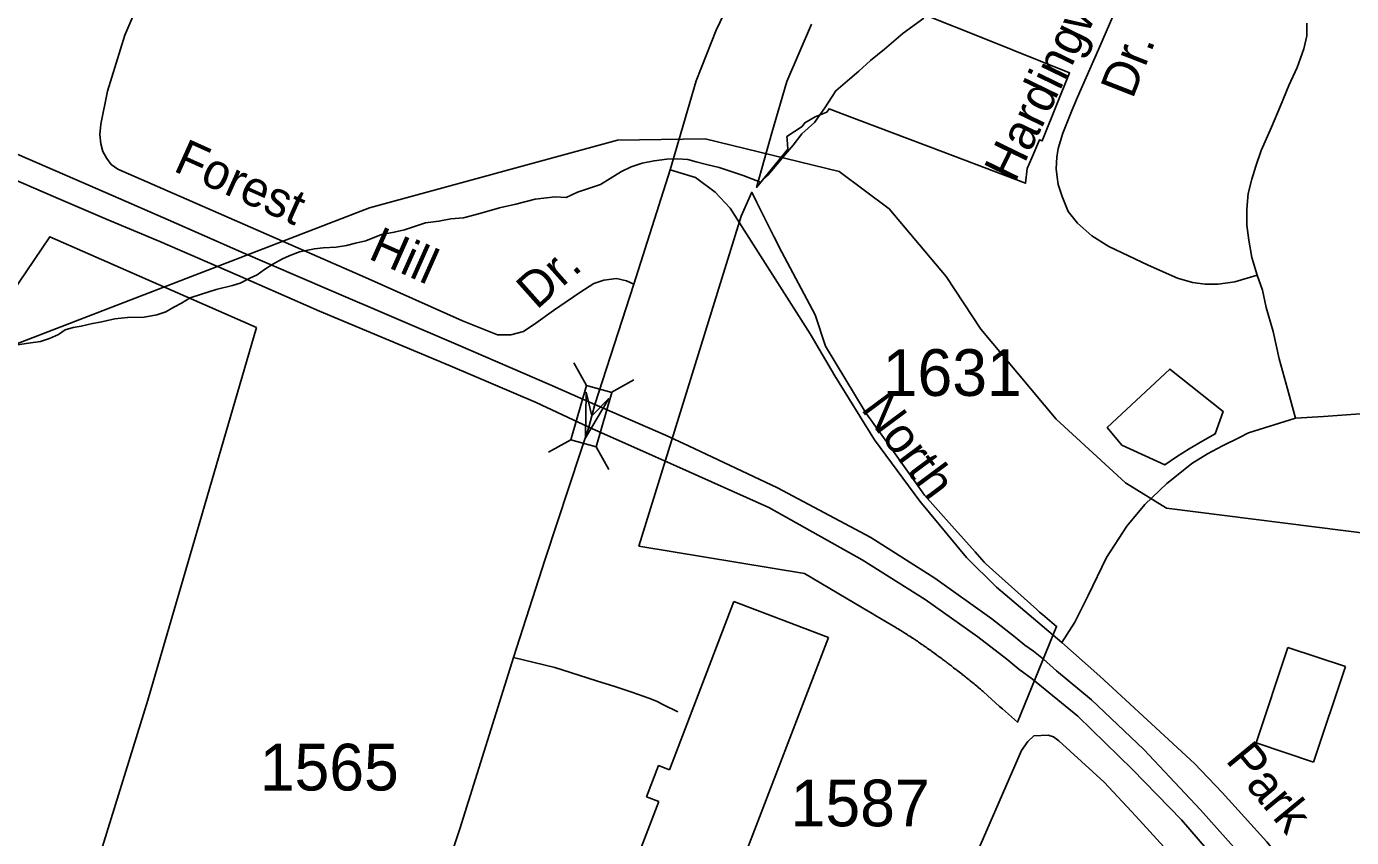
# Model space of a CAD drawing. Extents: x 2260773 to 2342389, y 552869 to 618546.
# Drawn here: x 2312438 to 2315983, y 596897 to 599066 of the extents above; entities that cross this region are included whole.
import ezdxf

# ---------------------------------------------------------------- set-up
doc = ezdxf.new("R2010")
doc.units = 0
for name, color, linetype in [('Exist Boundary Political City Limit New', 7, 'Continuous'), ('Exist Cultural Manufacturing Building Footprint', 7, 'Continuous'), ('Exist Hydrographic Misc Water Feature', 7, 'Continuous'), ('Exist Road Non-System Type 51', 7, 'Continuous'), ('Exist Road Non-System Type 51 Label', 7, 'Continuous'), ('Exist Road Primary US Divided Attributed', 7, 'Continuous'), ('Exist Road Primary US Service Attributed', 7, 'Continuous'), ('Exist Road Secondary Structure Standard Bridge Attributed CELL', 7, 'Continuous'), ('Exist Road Secondary Structure Standard Bridge CELL', 7, 'Continuous'), ('Exist Road Secondary Type 51 Attributed', 7, 'Continuous'), ('Exist Road Secondary Type 51 Label', 7, 'Continuous'), ('Exist Road Secondary Type 51 Number Label', 7, 'Continuous'), ('Exist Road Secondary Type 51 Undivided 4 Lane Attributed', 7, 'Continuous'), ('Map Preparation Boundary City Limit Buffer Line', 7, 'Continuous')]:
    doc.layers.add(name, color=color, linetype=linetype)

msp = doc.modelspace()

# ---------------------------------------------------------------- linework, layer by layer
at = {"layer": 'Exist Boundary Political City Limit New'}
for points in [[(2314838.5, 599098.4), (2315000, 599033.6), (2315228.5, 598941.8), (2315158.5, 598769.5), (2315155.2, 598760.2), (2315148, 598763.2), (2315127.5, 598714.8), (2315115.2, 598686.1), (2315110.8, 598646.9), (2315000, 598688.9), (2314889.8, 598730.8), (2314620, 598833), (2314585.2, 598846.2), (2314578.8, 598837.4), (2314548.2, 598824.6), (2314520, 598808.5), (2314513, 598799.1), (2314472.5, 598771.6), (2314473, 598763.9), (2314474.5, 598737.8), (2314391, 598635.8), (2314431.8, 598781.9), (2314472.5, 598919.2), (2314538.2, 599072.6)], [(2314349.5, 598559.1), (2314378.2, 598622.8), (2314391.8, 598595.8), (2314397.2, 598584.6), (2314437.5, 598504.5), (2314458.5, 598462.6), (2314548.2, 598295.2), (2314575.5, 598210.9), (2314681.8, 598035.6), (2314682.8, 598033.9), (2314697, 598013.9), (2314748.2, 597941.8), (2314812.5, 597851.6), (2314840.2, 597812.5), (2314913.5, 597730.7), (2314976, 597660.7), (2314987.5, 597647.6), (2315000, 597633.8), (2315005.2, 597627.8), (2315141, 597506.7), (2315148.2, 597500), (2315156.5, 597493.1), (2315194, 597461.6), (2315089, 597205.2), (2315048.8, 597241.5), (2315041.5, 597247.9), (2314998.2, 597286.8), (2314997.2, 597287.7), (2314995, 597289.7), (2314992.8, 597291.6), (2314990.5, 597293.4), (2314987, 597296.3), (2314984.2, 597298.6), (2314982, 597300.6), (2314979.2, 597302.8), (2314976.2, 597305.2)], [(2314976.2, 597305.2), (2314973.2, 597307.8), (2314969.8, 597310.5), (2314968.8, 597311.3), (2314966, 597313.7), (2314963, 597316.1), (2314959.8, 597318.9), (2314956.5, 597321.5), (2314953.2, 597323.9), (2314950.2, 597326.4), (2314947.8, 597328.2), (2314945.5, 597330.2), (2314942.5, 597332.6), (2314940, 597334.5), (2314937.5, 597336.4), (2314934.2, 597339.1), (2314933, 597340), (2314931.5, 597341.1), (2314930.8, 597341.8), (2314927.2, 597344.4), (2314925, 597346.2), (2314922, 597348.6), (2314918.5, 597351.1), (2314915.5, 597353.6), (2314912.5, 597355.9), (2314910, 597357.8), (2314907.5, 597359.6), (2314905.5, 597361.1), (2314904.8, 597361.8), (2314903.8, 597362.6), (2314901, 597364.5), (2314898.2, 597366.7), (2314896, 597368.4), (2314895, 597369.2), (2314894, 597369.9), (2314891.8, 597371.5), (2314889, 597373.5), (2314888.2, 597374.1), (2314887.5, 597374.7), (2314885, 597376.5), (2314884, 597377.2), (2314882.2, 597378.6), (2314881.2, 597379.4), (2314880, 597380.1), (2314878, 597381.6), (2314877.2, 597382.2), (2314876.5, 597382.8), (2314874.2, 597384.2), (2314873.2, 597385.1), (2314872.2, 597385.8), (2314869, 597388.2), (2314865.8, 597390.6), (2314862.5, 597392.9), (2314859.5, 597395.1), (2314857, 597397.1), (2314855.8, 597397.9), (2314854.8, 597398.7), (2314851.5, 597400.9), (2314848, 597403.4), (2314844.5, 597405.8), (2314841.5, 597408), (2314838.2, 597410.2), (2314835.8, 597412), (2314833.2, 597413.7), (2314830, 597415.9), (2314827, 597418.1), (2314824.2, 597419.9), (2314821.5, 597421.8), (2314818.5, 597423.9), (2314816, 597425.6), (2314813.2, 597427.2), (2314810.8, 597428.9), (2314808.2, 597430.6), (2314804.8, 597432.9), (2314801, 597435.3), (2314797.2, 597437.8), (2314794.8, 597439.3), (2314791, 597441.7), (2314787.8, 597443.9), (2314785, 597445.6), (2314782.2, 597447.2), (2314779.8, 597448.8), (2314777, 597450.5), (2314773.5, 597452.7), (2314769.8, 597454.9), (2314767.2, 597456.5), (2314764.5, 597458.2), (2314761.2, 597460.2), (2314757.8, 597462.2), (2314754.8, 597464.1), (2314753.5, 597464.9), (2314708, 597491.9), (2314704.8, 597493.9), (2314702, 597495.4), (2314694.2, 597500), (2314650.2, 597525.9), (2314631.2, 597537.1), (2314519, 597603.6), (2314076.2, 597676.6), (2314349.5, 598559.1)], [(2312145.5, 597980.4), (2312500, 598504), (2313053.2, 598260.7)], [(2313053.2, 598260.7), (2312762.2, 597264.4), (2312585.8, 596694.5), (2312856, 596628.6), (2312904, 596617.5), (2313157.2, 596560.2), (2313396.5, 596506), (2313371.5, 596309.5), (2313433.8, 596013.4), (2313102.8, 596002.7), (2312980.8, 595979.8), (2312813.8, 595998.7), (2313023, 596387.9), (2312777.8, 596442.3), (2312507.5, 596504.9), (2312265, 596558.9)], [(2315368.8, 597946.7), (2315329.5, 597993.5), (2315496.8, 598150.1), (2315639.2, 598036.8), (2315618, 597976.6), (2315584.8, 597958.4), (2315548.8, 597936.9), (2315515, 597915.2), (2315483.5, 597893.4), (2315368.8, 597946.7)]]:
    msp.add_lwpolyline(points, dxfattribs=at)
at = {"layer": 'Exist Cultural Manufacturing Building Footprint'}
for p, q in [((2314157.8, 597078.4), (2314330.7, 597528.7)), ((2314330.7, 597528.7), (2314583.4, 597431.7)), ((2314583.4, 597431.7), (2314335.1, 596785.1)), ((2315812.7, 597405.6), (2315727.7, 597150.3)), ((2315966.8, 597354.3), (2315812.7, 597405.6)), ((2315881.7, 597099), (2315966.8, 597354.3)), ((2315727.7, 597150.3), (2315881.7, 597099)), ((2314096.7, 597006), (2314128.8, 597089.5)), ((2314128.8, 597089.5), (2314157.8, 597078.4)), ((2313963.1, 596560.6), (2314129.3, 596993.4)), ((2314129.3, 596993.4), (2314096.7, 597006))]:
    msp.add_line(p, q, dxfattribs=at)
at = {"layer": 'Exist Hydrographic Misc Water Feature'}
for points in [[(2314838.9, 599088.8), (2314783.1, 599048.2), (2314733.7, 599005.7), (2314695.8, 598975.3), (2314664.4, 598946.8), (2314640.6, 598926.5), (2314602.9, 598894.4), (2314573.6, 598848.2), (2314545.9, 598809.8), (2314512.5, 598779.5), (2314488.7, 598749), (2314468.8, 598724.8), (2314445, 598696.8), (2314423.3, 598670.4), (2314409.3, 598658.3), (2314401.5, 598650.2)], [(2317861.2, 597021.1), (2317660.2, 597118), (2317276.2, 597240.2), (2316850.3, 597367.4), (2316356.3, 597564.1), (2316038.3, 597708.7), (2315488.3, 597778.3), (2315378.2, 597846.1), (2315193.2, 598015.8), (2314991.3, 598257.1), (2314898.2, 598397.7), (2314746.2, 598578.6), (2314612.1, 598678.2), (2314253.3, 598765.4), (2314019.1, 598762.5), (2313355.2, 598581.4), (2312061.1, 598082.8), (2311970.2, 598065.9)], [(2314401.5, 598650.2), (2314355.2, 598667.7), (2314325.5, 598677.5), (2314291.2, 598689.1), (2314257.2, 598696.7), (2314229.1, 598704.5), (2314207.1, 598710.3), (2314179.5, 598712), (2314151.4, 598711.4), (2314116.9, 598707.2), (2314085.3, 598701), (2314055.6, 598690.5), (2314029.4, 598678.3), (2313999.4, 598660), (2313973.8, 598643.6), (2313944.1, 598633.5), (2313912.1, 598622.9), (2313882.1, 598608.8), (2313852.2, 598610.4), (2313798.5, 598603.9), (2313746.6, 598591.4), (2313702.9, 598581), (2313650.6, 598566.2), (2313607, 598554.1), (2313572.9, 598551.5), (2313541.3, 598545.3), (2313505.3, 598540.6), (2313449.5, 598522.2), (2313421.8, 598515.9), (2313388, 598509.6), (2313346.1, 598493.2), (2313317.8, 598486.8), (2313293.8, 598480.3), (2313266.4, 598476), (2313231.9, 598473.8), (2313208.3, 598471.7), (2313168.2, 598463.2), (2313140.5, 598452.8), (2313122.6, 598444.5), (2313096.4, 598430.6), (2313074.9, 598416.4), (2313055.2, 598401.9), (2313035.5, 598393.5), (2313009.2, 598379.6), (2312989.1, 598373.4), (2312945.3, 598362.9), (2312905.9, 598350.2), (2312875.7, 598340.1), (2312852, 598325.8), (2312832.1, 598315.5), (2312810.1, 598303.4), (2312786.1, 598295.2), (2312752.3, 598288.9), (2312708.4, 598288.3), (2312674.2, 598284.1), (2312634.6, 598275.4), (2312614.7, 598271.5), (2312584.4, 598265.1), (2312562.8, 598260.7), (2312540.9, 598254.6), (2312522.9, 598242.4), (2312499.5, 598232.1), (2312475.1, 598224), (2312442.9, 598219.5), (2312413.4, 598215.1)]]:
    msp.add_lwpolyline(points, dxfattribs=at)
at = {"layer": 'Exist Road Non-System Type 51'}
for points in [[(2315376.4, 599167.9), (2315305.9, 599004.7), (2315250.2, 598877.4)], [(2315730.8, 598401.2), (2315716.7, 598448.6), (2315708.6, 598494.9), (2315702.6, 598535.2), (2315702.6, 598577.5), (2315706.6, 598619.8), (2315716.7, 598658.1), (2315726.8, 598692.4), (2315740.9, 598734.7), (2315769.1, 598797.2), (2315793.2, 598853.6), (2315815.4, 598908), (2315837.5, 598956.3), (2315855.6, 599006.7), (2315863.7, 599041), (2315863.7, 599075.2)], [(2315250.2, 598877.4), (2315235.4, 598843.5), (2315210.6, 598781.3), (2315198, 598740.1), (2315194.5, 598716.8), (2315192.7, 598685.4), (2315195.6, 598662.9)], [(2315195.6, 598662.9), (2315198, 598643.3), (2315209.2, 598611.8), (2315224.9, 598571.7), (2315249.5, 598540.2), (2315287.8, 598506), (2315334.1, 598477.8), (2315438.8, 598427.4), (2315517.3, 598393.1), (2315557.6, 598381.1), (2315591.8, 598377), (2315626.1, 598377), (2315670.4, 598383.1), (2315730.8, 598401.2)], [(2315730.8, 598401.2), (2315744.9, 598360.9), (2315755, 598314.6), (2315773.1, 598250.1), (2315789.2, 598177.5), (2315811.3, 598096.9), (2315833.5, 598018.4)], [(2314180.4, 597233.4), (2314142.5, 597252), (2314123.1, 597261.7), (2314102.9, 597269.7), (2314057.7, 597285.9), (2314009.3, 597302.1), (2313965.7, 597315), (2313915.6, 597331.1), (2313851, 597352.1), (2313741.1, 597378.3)]]:
    msp.add_lwpolyline(points, dxfattribs=at)
at = {"layer": 'Exist Road Non-System Type 51 Label'}
msp.add_lwpolyline([(2316055, 598033.5), (2315908, 598023.4), (2315833.5, 598018.4), (2315707.6, 597979.4), (2315683.2, 597967.2), (2315637.8, 597944.5), (2315597.5, 597923), (2315555.9, 597897.5), (2315514.8, 597864.5), (2315488.8, 597843.7), (2315429.7, 597787.3), (2315381.4, 597729.5), (2315327.7, 597646.3), (2315278, 597544.2), (2315243.1, 597473), (2315207.7, 597418.6)], dxfattribs=at)
at = {"layer": 'Exist Road Primary US Divided Attributed'}
for points in [[(2313958.7, 598054.9), (2313837.5, 598108.5), (2313593.3, 598213.7), (2313247.5, 598362.2), (2313011.5, 598463.9), (2312816.4, 598549.2), (2312669.2, 598613.5), (2312540.7, 598669.6), (2312237, 598800.5), (2311913.4, 598938.4), (2311561.6, 599093.1), (2311135.2, 599275.7), (2310655.1, 599484.4), (2310330, 599625.6), (2310076.9, 599736.1), (2309925, 599803.7), (2309718, 599892.7), (2309636.7, 599924.9), (2309389.9, 600021.3), (2309155.2, 600116.2), (2309077.7, 600147.5)], [(2312210.1, 598740.9), (2312516.2, 598608.8), (2312654, 598550.4), (2312794.2, 598490.8), (2313002.2, 598400.7), (2313221.8, 598304.9), (2313571.1, 598158.8), (2313801.3, 598060.6), (2313942, 597994.6)], [(2315998.7, 596411.2), (2315939.1, 596503.6), (2315835.2, 596659), (2315697.3, 596837.9), (2315579.3, 596971.1), (2315427.4, 597132.5), (2315287.3, 597265.7), (2315193.8, 597342.9), (2315158.8, 597374.4), (2315131.9, 597395.5), (2315108.5, 597411.8), (2315082.8, 597432.9), (2315020.9, 597482), (2314867.9, 597590.7), (2314697.3, 597699.4), (2314447.3, 597832.6), (2314209, 597944.9), (2314147.1, 597972.9), (2313958.7, 598054.9)], [(2313942, 597994.6), (2314120.6, 597915.1), (2314177.2, 597889.9), (2314424.2, 597779.3), (2314673.9, 597639.8), (2314842.2, 597533.4), (2314983.5, 597434), (2315060.6, 597374.4), (2315093.3, 597347.5), (2315129.5, 597320.7), (2315251, 597221.3), (2315397.1, 597078.7), (2315527.9, 596944.3), (2315662.3, 596788.8), (2315789.6, 596621.6), (2315891.2, 596470.8), (2315952, 596378.5), (2316029.1, 596241.7), (2316096.9, 596105), (2316172.8, 595947.2), (2316248.7, 595776.5), (2316344.5, 595569.6), (2316368.7, 595503.1)]]:
    msp.add_lwpolyline(points, dxfattribs=at)
at = {"layer": 'Exist Road Primary US Service Attributed'}
for points in [[(2314062.9, 598377.4), (2314042.7, 598386.1), (2314016.7, 598391.8), (2313982.8, 598387.5), (2313955.8, 598378.7), (2313918.6, 598354.9), (2313847.4, 598306.4), (2313800.9, 598272.3), (2313767.9, 598250.6), (2313733.8, 598241.3), (2313697.7, 598241.3), (2313604.1, 598279.3), (2313345, 598394.4), (2312894.4, 598591.5), (2312681.8, 598684.5), (2312664.5, 598697.5), (2312652.8, 598713.4), (2312641.8, 598732), (2312636.3, 598752.6), (2312633.6, 598777.4), (2312637, 598805), (2312654.1, 598892.8), (2312700.4, 599043.3), (2312743.3, 599143.7)], [(2314159.6, 598682.7), (2314228.1, 598662), (2314280.5, 598623.1), (2314320.5, 598580.1), (2314534.3, 598244.2), (2314600.5, 598131.6), (2314706.4, 597960.7), (2314828.2, 597797), (2314952.7, 597646.2), (2315033, 597566.7), (2315207.7, 597418.6)], [(2315207.7, 597418.6), (2315309.7, 597328.9), (2315562.5, 597094.6), (2315636.8, 597017.8), (2315756, 596885.2), (2315867.5, 596746.5), (2315964.9, 596603.6), (2316208, 596217.3), (2315964.9, 596603.6), (2316208, 596217.3), (2316426.9, 595881.1), (2316496, 595756.6), (2316554.9, 595673.9), (2316655.5, 595505.1), (2316660.4, 595488.6), (2316659.6, 595468.8), (2316647.8, 595431.9), (2316628.3, 595389.7)]]:
    msp.add_lwpolyline(points, dxfattribs=at)
at = {"layer": 'Exist Road Secondary Structure Standard Bridge Attributed CELL'}
msp.add_lwpolyline([(2313995.7, 598070.8), (2313933.4, 597966), (2313935, 598087.9), (2313950, 598024.7)], close=True, dxfattribs=at)
at = {"layer": 'Exist Road Secondary Structure Standard Bridge CELL'}
for p, q in [((2313936, 598106.3), (2313902.4, 598166.6)), ((2314002.3, 598087.5), (2314062.6, 598121.1)), ((2313834.1, 597927.4), (2313894.4, 597961)), ((2313995.9, 597881.5), (2313962.3, 597941.8))]:
    msp.add_line(p, q, dxfattribs=at)
msp.add_lwpolyline([(2313894.4, 597961), (2313935.7, 598106.4), (2314003.6, 598087.1), (2313962.3, 597941.8)], close=True, dxfattribs=at)
at = {"layer": 'Exist Road Secondary Type 51 Attributed'}
for points in [[(2314159.6, 598682.7), (2314229.8, 598920.6), (2314282.7, 599056.4), (2314334.4, 599165), (2314387.3, 599243.2), (2314464.1, 599335.9), (2314522.4, 599391.6), (2314612.4, 599464.4), (2314748.6, 599547.3), (2315188.1, 599783.2), (2316689.5, 600626.2), (2317256.4, 600939.2), (2317454.5, 601038.4), (2317675.4, 601126), (2317883, 601204.2), (2317991.6, 601263.2), (2318258.2, 601461.5), (2318357.3, 601541.5), (2318498.2, 601663.5)], [(2314062.9, 598377.4), (2314159.6, 598682.7)], [(2313958.7, 598054.9), (2314062.9, 598377.4)], [(2313942, 597994.6), (2313958.7, 598054.9)], [(2314669.1, 596139.9), (2315100.2, 597130.1), (2315116.7, 597153.8), (2315133.2, 597169.3), (2315171.4, 597170.4), (2315185.9, 597166.2), (2315200.3, 597155.9), (2315321.1, 597045.4), (2315405.5, 596953.8)], [(2315405.5, 596953.8), (2315518.3, 596831.5), (2315754.7, 596534), (2315865.2, 596363.5), (2315930.3, 596257.6), (2316006.7, 596115.1), (2316054.1, 596021.1), (2316089.3, 595936.3), (2316199.2, 595582.5)]]:
    msp.add_lwpolyline(points, dxfattribs=at)
at = {"layer": 'Exist Road Secondary Type 51 Undivided 4 Lane Attributed'}
msp.add_lwpolyline([(2313453.6, 596444.6), (2313460.3, 596480.2), (2313467.3, 596508.3), (2313482.7, 596568.5), (2313504.4, 596644.2), (2313596.9, 596920.2), (2313741.1, 597378.3), (2313825.8, 597641.8), (2313920.7, 597930), (2313942, 597994.6)], dxfattribs=at)
at = {"layer": 'Map Preparation Boundary City Limit Buffer Line'}
for points in [[(2314838.5, 599098.4), (2315000, 599033.6), (2315228.5, 598941.8), (2315158.5, 598769.5), (2315155.2, 598760.2), (2315148, 598763.2), (2315127.5, 598714.8), (2315115.2, 598686.1), (2315110.8, 598646.9), (2315000, 598688.9), (2314889.8, 598730.8), (2314620, 598833), (2314585.2, 598846.2), (2314578.8, 598837.4), (2314548.2, 598824.6), (2314520, 598808.5), (2314513, 598799.1), (2314472.5, 598771.6), (2314473, 598763.9), (2314474.5, 598737.8), (2314391, 598635.8), (2314431.8, 598781.9), (2314472.5, 598919.2), (2314538.2, 599072.6)], [(2314349.5, 598559.1), (2314378.2, 598622.8), (2314391.8, 598595.8), (2314397.2, 598584.6), (2314437.5, 598504.5), (2314458.5, 598462.6), (2314548.2, 598295.2), (2314575.5, 598210.9), (2314681.8, 598035.6), (2314682.8, 598033.9), (2314697, 598013.9), (2314748.2, 597941.8), (2314812.5, 597851.6), (2314840.2, 597812.5), (2314913.5, 597730.7), (2314976, 597660.7), (2314987.5, 597647.6), (2315000, 597633.8), (2315005.2, 597627.8), (2315141, 597506.7), (2315148.2, 597500), (2315156.5, 597493.1), (2315194, 597461.6), (2315089, 597205.2), (2315048.8, 597241.5), (2315041.5, 597247.9), (2314998.2, 597286.8), (2314997.2, 597287.7), (2314995, 597289.7), (2314992.8, 597291.6), (2314990.5, 597293.4), (2314987, 597296.3), (2314984.2, 597298.6), (2314982, 597300.6), (2314979.2, 597302.8), (2314976.2, 597305.2)], [(2314976.2, 597305.2), (2314973.2, 597307.8), (2314969.8, 597310.5), (2314968.8, 597311.3), (2314966, 597313.7), (2314963, 597316.1), (2314959.8, 597318.9), (2314956.5, 597321.5), (2314953.2, 597323.9), (2314950.2, 597326.4), (2314947.8, 597328.2), (2314945.5, 597330.2), (2314942.5, 597332.6), (2314940, 597334.5), (2314937.5, 597336.4), (2314934.2, 597339.1), (2314933, 597340), (2314931.5, 597341.1), (2314930.8, 597341.8), (2314927.2, 597344.4), (2314925, 597346.2), (2314922, 597348.6), (2314918.5, 597351.1), (2314915.5, 597353.6), (2314912.5, 597355.9), (2314910, 597357.8), (2314907.5, 597359.6), (2314905.5, 597361.1), (2314904.8, 597361.8), (2314903.8, 597362.6), (2314901, 597364.5), (2314898.2, 597366.7), (2314896, 597368.4), (2314895, 597369.2), (2314894, 597369.9), (2314891.8, 597371.5), (2314889, 597373.5), (2314888.2, 597374.1), (2314887.5, 597374.7), (2314885, 597376.5), (2314884, 597377.2), (2314882.2, 597378.6), (2314881.2, 597379.4), (2314880, 597380.1), (2314878, 597381.6), (2314877.2, 597382.2), (2314876.5, 597382.8), (2314874.2, 597384.2), (2314873.2, 597385.1), (2314872.2, 597385.8), (2314869, 597388.2), (2314865.8, 597390.6), (2314862.5, 597392.9), (2314859.5, 597395.1), (2314857, 597397.1), (2314855.8, 597397.9), (2314854.8, 597398.7), (2314851.5, 597400.9), (2314848, 597403.4), (2314844.5, 597405.8), (2314841.5, 597408), (2314838.2, 597410.2), (2314835.8, 597412), (2314833.2, 597413.7), (2314830, 597415.9), (2314827, 597418.1), (2314824.2, 597419.9), (2314821.5, 597421.8), (2314818.5, 597423.9), (2314816, 597425.6), (2314813.2, 597427.2), (2314810.8, 597428.9), (2314808.2, 597430.6), (2314804.8, 597432.9), (2314801, 597435.3), (2314797.2, 597437.8), (2314794.8, 597439.3), (2314791, 597441.7), (2314787.8, 597443.9), (2314785, 597445.6), (2314782.2, 597447.2), (2314779.8, 597448.8), (2314777, 597450.5), (2314773.5, 597452.7), (2314769.8, 597454.9), (2314767.2, 597456.5), (2314764.5, 597458.2), (2314761.2, 597460.2), (2314757.8, 597462.2), (2314754.8, 597464.1), (2314753.5, 597464.9), (2314708, 597491.9), (2314704.8, 597493.9), (2314702, 597495.4), (2314694.2, 597500), (2314650.2, 597525.9), (2314631.2, 597537.1), (2314519, 597603.6), (2314076.2, 597676.6), (2314349.5, 598559.1)], [(2312145.5, 597980.4), (2312500, 598504), (2313053.2, 598260.7)], [(2313053.2, 598260.7), (2312762.2, 597264.4), (2312585.8, 596694.5), (2312856, 596628.6), (2312904, 596617.5), (2313157.2, 596560.2), (2313396.5, 596506), (2313371.5, 596309.5), (2313433.8, 596013.4), (2313102.8, 596002.7), (2312980.8, 595979.8), (2312813.8, 595998.7), (2313023, 596387.9), (2312777.8, 596442.3), (2312507.5, 596504.9), (2312265, 596558.9)], [(2315368.8, 597946.7), (2315329.5, 597993.5), (2315496.8, 598150.1), (2315639.2, 598036.8), (2315618, 597976.6), (2315584.8, 597958.4), (2315548.8, 597936.9), (2315515, 597915.2), (2315483.5, 597893.4), (2315368.8, 597946.7)]]:
    msp.add_lwpolyline(points, dxfattribs=at)

# ---------------------------------------------------------------- texts
at = {"layer": 'Exist Road Non-System Type 51 Label'}
for s, rotation, p in [('Hardingwood', 64.0559, (2315082.1, 598645.1)), ('Dr.', 68.5835, (2315397.3, 598870)), ('Forest', 335.7887, (2312827.5, 598681)), ('Hill', 336.0475, (2313349.2, 598446.4)), ('Dr.', 41.7063, (2313802.6, 598306.7))]:
    msp.add_text(s, height=95, rotation=rotation, dxfattribs=at).set_placement(p)
at = {"layer": 'Exist Road Secondary Type 51 Label'}
for s, rotation, p in [('North', 306.6156, (2314668.6, 598042.9)), ('Park', 309.4908, (2315643.8, 597102.8))]:
    msp.add_text(s, height=95, rotation=rotation, dxfattribs=at).set_placement(p)
at = {"layer": 'Exist Road Secondary Type 51 Number Label'}
for s, p in [('1631', (2314728.9, 598078.1)), ('1565', (2313062, 597022.8)), ('1587', (2314482.4, 596927))]:
    msp.add_text(s, height=125, dxfattribs=at).set_placement(p)

doc.saveas('drawing.dxf')
